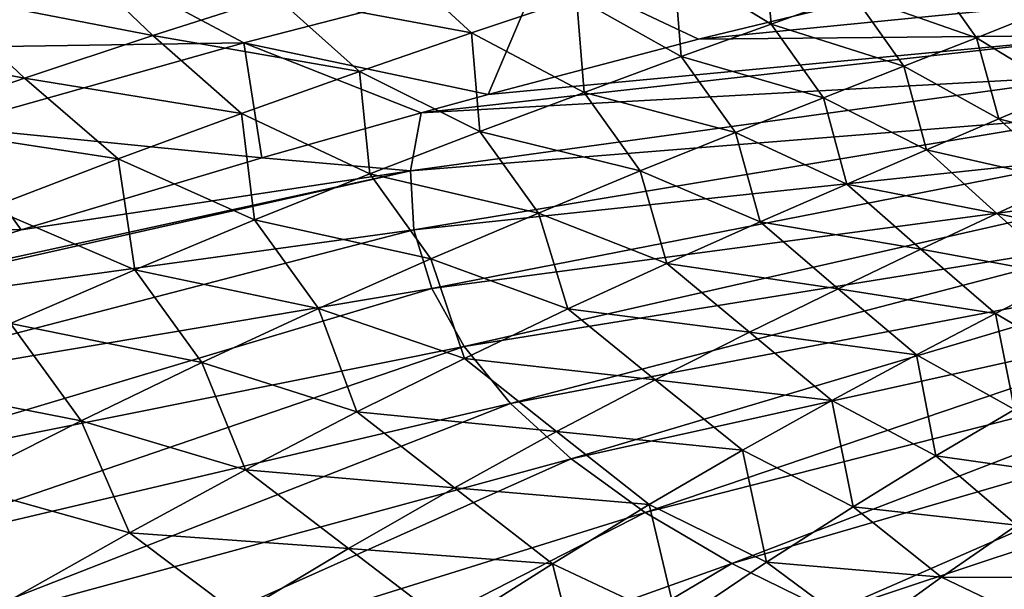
# Model space of a CAD drawing. Header units: metres. Extents: x -106 to 264, y -111 to 81.
# Tile 347 of 549: x 172.36 to 183.39, y 22.18 to 28.55. Entities that reach past the tile are written whole.
import ezdxf

# ---------------------------------------------------------------- set-up
doc = ezdxf.new("R2010")
doc.units = ezdxf.units.M
doc.layers.add('solid_20422013', color=7, linetype='CONTINUOUS')

msp = doc.modelspace()

# ---------------------------------------------------------------- linework, layer by layer
at = {"layer": 'solid_20422013'}
for points in [[(180.772568, 28.500851, 141.622437), (179.685898, 29.16361, 142.180344), (180.689102, 29.495403, 140.357666)], [(181.69191, 28.831675, 139.755264), (180.772568, 28.500851, 141.622437), (180.689102, 29.495403, 140.357666)], [(173.847107, 28.37221, 148.782516), (171.404968, 28.847038, 150.116776), (172.892853, 29.287912, 148.59819)], [(175.221252, 28.815098, 147.192459), (173.847107, 28.37221, 148.782516), (172.892853, 29.287912, 148.59819)], [(168.29306, 28.981691, 195.233002), (169.929169, 28.2159, 199.188889), (173.264694, 29.145468, 198.240494)], [(173.264694, 29.145468, 198.240494), (169.929169, 28.2159, 199.188889), (174.869019, 28.291142, 202.053055)], [(173.264694, 29.145468, 198.240494), (174.869019, 28.291142, 202.053055), (178.2173, 29.157856, 201.015076)], [(178.2173, 29.157856, 201.015076), (174.869019, 28.291142, 202.053055), (177.603104, 27.713709, 205.217224)], [(177.417114, 28.403011, 145.630951), (175.221252, 28.815098, 147.192459), (176.525848, 29.22464, 145.586502)], [(178.593674, 28.800318, 143.930389), (177.417114, 28.403011, 145.630951), (176.525848, 29.22464, 145.586502)], [(178.2173, 29.157856, 201.015076), (177.603104, 27.713709, 205.217224), (179.961304, 28.333452, 204.410172)], [(178.2173, 29.157856, 201.015076), (179.961304, 28.333452, 204.410172), (182.268768, 28.891768, 203.632446)], [(179.766815, 28.137089, 143.419525), (178.593674, 28.800318, 143.930389), (179.685898, 29.16361, 142.180344)], [(180.772568, 28.500851, 141.622437), (179.766815, 28.137089, 143.419525), (179.685898, 29.16361, 142.180344)], [(183.073578, 28.348003, 138.15831), (181.69191, 28.831675, 139.755264), (182.521683, 29.132277, 137.795578)], [(183.796509, 28.635687, 136.06633), (183.073578, 28.348003, 138.15831), (182.521683, 29.132277, 137.795578)], [(172.411331, 27.894672, 150.376511), (169.859467, 28.372707, 151.65657), (171.404968, 28.847038, 150.116776)], [(173.847107, 28.37221, 148.782516), (172.411331, 27.894672, 150.376511), (171.404968, 28.847038, 150.116776)], [(176.163757, 27.970081, 147.301804), (173.847107, 28.37221, 148.782516), (175.221252, 28.815098, 147.192459)], [(177.417114, 28.403011, 145.630951), (176.163757, 27.970081, 147.301804), (175.221252, 28.815098, 147.192459)], [(178.677994, 27.737709, 145.168793), (177.417114, 28.403011, 145.630951), (178.593674, 28.800318, 143.930389)], [(179.766815, 28.137089, 143.419525), (178.677994, 27.737709, 145.168793), (178.593674, 28.800318, 143.930389)], [(184.884842, 28.821051, 204.749023), (182.268768, 28.891768, 203.632446), (179.961304, 28.333452, 204.410172)], [(184.634689, 28.377655, 205.980591), (184.884842, 28.821051, 204.749023), (179.961304, 28.333452, 204.410172)], [(182.26091, 28.029324, 140.146698), (180.772568, 28.500851, 141.622437), (181.69191, 28.831675, 139.755264)], [(183.073578, 28.348003, 138.15831), (182.26091, 28.029324, 140.146698), (181.69191, 28.831675, 139.755264)], [(184.053726, 27.751322, 137.432877), (183.073578, 28.348003, 138.15831), (183.796509, 28.635687, 136.06633)], [(181.360809, 27.676716, 142.054031), (179.766815, 28.137089, 143.419525), (180.772568, 28.500851, 141.622437)], [(182.26091, 28.029324, 140.146698), (181.360809, 27.676716, 142.054031), (180.772568, 28.500851, 141.622437)], [(172.411331, 27.894672, 150.376511), (170.920029, 27.380077, 151.993851), (169.859467, 28.372707, 151.65657)], [(174.842285, 27.500271, 148.961441), (172.411331, 27.894672, 150.376511), (173.847107, 28.37221, 148.782516)], [(176.163757, 27.970081, 147.301804), (174.842285, 27.500271, 148.961441), (173.847107, 28.37221, 148.782516)], [(177.512512, 27.300804, 146.889526), (176.163757, 27.970081, 147.301804), (177.417114, 28.403011, 145.630951)], [(184.634689, 28.377655, 205.980591), (177.603104, 27.713709, 205.217224), (176.853165, 27.509926, 205.465195)], [(184.497665, 27.928629, 207.227814), (184.634689, 28.377655, 205.980591), (176.853165, 27.509926, 205.465195)], [(178.677994, 27.737709, 145.168793), (177.512512, 27.300804, 146.889526), (177.417114, 28.403011, 145.630951)], [(184.634689, 28.377655, 205.980591), (179.961304, 28.333452, 204.410172), (177.603104, 27.713709, 205.217224)], [(183.324615, 27.439741, 139.455902), (182.26091, 28.029324, 140.146698), (183.073578, 28.348003, 138.15831)], [(184.053726, 27.751322, 137.432877), (183.324615, 27.439741, 139.455902), (183.073578, 28.348003, 138.15831)], [(169.929169, 28.2159, 199.188889), (171.536865, 27.354696, 203.038193), (174.869019, 28.291142, 202.053055)], [(174.869019, 28.291142, 202.053055), (171.536865, 27.354696, 203.038193), (175.069992, 27.005953, 206.056778)], [(174.869019, 28.291142, 202.053055), (175.069992, 27.005953, 206.056778), (176.853165, 27.509926, 205.465195)], [(174.869019, 28.291142, 202.053055), (176.853165, 27.509926, 205.465195), (177.603104, 27.713709, 205.217224)], [(180.375641, 27.287237, 143.902863), (178.677994, 27.737709, 145.168793), (179.766815, 28.137089, 143.419525)], [(181.360809, 27.676716, 142.054031), (180.375641, 27.287237, 143.902863), (179.766815, 28.137089, 143.419525)], [(182.513321, 27.093977, 141.400269), (181.360809, 27.676716, 142.054031), (182.26091, 28.029324, 140.146698)], [(183.324615, 27.439741, 139.455902), (182.513321, 27.093977, 141.400269), (182.26091, 28.029324, 140.146698)], [(176.279419, 26.82513, 148.598434), (174.842285, 27.500271, 148.961441), (176.163757, 27.970081, 147.301804)], [(177.512512, 27.300804, 146.889526), (176.279419, 26.82513, 148.598434), (176.163757, 27.970081, 147.301804)], [(184.497665, 27.928629, 207.227814), (176.853165, 27.509926, 205.465195), (176.73378, 26.860861, 207.269745)], [(184.474792, 27.477276, 208.481491), (184.497665, 27.928629, 207.227814), (176.73378, 26.860861, 207.269745)], [(173.461411, 26.992329, 150.628326), (170.920029, 27.380077, 151.993851), (172.411331, 27.894672, 150.376511)], [(174.842285, 27.500271, 148.961441), (173.461411, 26.992329, 150.628326), (172.411331, 27.894672, 150.376511)], [(179.308502, 26.858109, 145.715118), (177.512512, 27.300804, 146.889526), (178.677994, 27.737709, 145.168793)], [(180.375641, 27.287237, 143.902863), (179.308502, 26.858109, 145.715118), (178.677994, 27.737709, 145.168793)], [(184.767181, 27.062868, 137.551315), (183.324615, 27.439741, 139.455902), (184.053726, 27.751322, 137.432877)], [(181.621277, 26.711069, 143.28714), (180.375641, 27.287237, 143.902863), (181.360809, 27.676716, 142.054031)], [(182.513321, 27.093977, 141.400269), (181.621277, 26.711069, 143.28714), (181.360809, 27.676716, 142.054031)], [(174.987869, 26.309469, 150.312149), (173.461411, 26.992329, 150.628326), (174.842285, 27.500271, 148.961441)], [(176.279419, 26.82513, 148.598434), (174.987869, 26.309469, 150.312149), (174.842285, 27.500271, 148.961441)], [(176.73378, 26.860861, 207.269745), (176.853165, 27.509926, 205.465195), (175.069992, 27.005953, 206.056778)], [(184.474792, 27.477276, 208.481491), (176.73378, 26.860861, 207.269745), (176.771042, 26.199968, 209.105453)], [(184.566238, 27.02692, 209.732407), (184.474792, 27.477276, 208.481491), (176.771042, 26.199968, 209.105453)], [(171.536865, 27.354696, 203.038193), (168.229355, 26.344095, 203.989319), (172.371399, 26.198069, 206.936371)], [(173.461411, 26.992329, 150.628326), (172.027557, 26.443998, 152.320511), (170.920029, 27.380077, 151.993851)], [(171.536865, 27.354696, 203.038193), (172.371399, 26.198069, 206.936371), (175.069992, 27.005953, 206.056778)], [(184.073959, 26.740221, 139.604416), (182.513321, 27.093977, 141.400269), (183.324615, 27.439741, 139.455902)], [(184.767181, 27.062868, 137.551315), (184.073959, 26.740221, 139.604416), (183.324615, 27.439741, 139.455902)], [(178.16748, 26.387613, 147.508423), (176.279419, 26.82513, 148.598434), (177.512512, 27.300804, 146.889526)], [(179.308502, 26.858109, 145.715118), (178.16748, 26.387613, 147.508423), (177.512512, 27.300804, 146.889526)], [(180.650146, 26.288097, 145.137527), (179.308502, 26.858109, 145.715118), (180.375641, 27.287237, 143.902863)], [(181.621277, 26.711069, 143.28714), (180.650146, 26.288097, 145.137527), (180.375641, 27.287237, 143.902863)], [(184.566238, 27.02692, 209.732407), (176.771042, 26.199968, 209.105453), (176.971649, 25.542458, 210.931763)], [(184.771317, 26.580879, 210.971329), (184.566238, 27.02692, 209.732407), (176.971649, 25.542458, 210.931763)], [(183.30217, 26.381037, 141.587326), (181.621277, 26.711069, 143.28714), (182.513321, 27.093977, 141.400269)], [(184.073959, 26.740221, 139.604416), (183.30217, 26.381037, 141.587326), (182.513321, 27.093977, 141.400269)], [(173.646042, 25.752277, 152.04715), (172.027557, 26.443998, 152.320511), (173.461411, 26.992329, 150.628326)], [(176.73378, 26.860861, 207.269745), (175.069992, 27.005953, 206.056778), (172.371399, 26.198069, 206.936371)], [(174.987869, 26.309469, 150.312149), (173.646042, 25.752277, 152.04715), (173.461411, 26.992329, 150.628326)], [(176.73378, 26.860861, 207.269745), (169.56546, 25.298515, 207.834396), (169.100967, 25.144606, 207.978943)], [(176.771042, 26.199968, 209.105453), (176.73378, 26.860861, 207.269745), (169.100967, 25.144606, 207.978943)], [(176.73378, 26.860861, 207.269745), (172.371399, 26.198069, 206.936371), (169.56546, 25.298515, 207.834396)], [(176.962662, 25.874462, 149.29866), (174.987869, 26.309469, 150.312149), (176.279419, 26.82513, 148.598434)], [(178.16748, 26.387613, 147.508423), (176.962662, 25.874462, 149.29866), (176.279419, 26.82513, 148.598434)], [(179.60585, 25.82296, 146.96907), (178.16748, 26.387613, 147.508423), (179.308502, 26.858109, 145.715118)], [(180.650146, 26.288097, 145.137527), (179.60585, 25.82296, 146.96907), (179.308502, 26.858109, 145.715118)], [(182.452499, 25.982208, 143.520935), (180.650146, 26.288097, 145.137527), (181.621277, 26.711069, 143.28714)], [(183.30217, 26.381037, 141.587326), (182.452499, 25.982208, 143.520935), (181.621277, 26.711069, 143.28714)], [(184.830368, 26.05447, 139.85997), (183.30217, 26.381037, 141.587326), (184.073959, 26.740221, 139.604416)], [(184.771317, 26.580879, 210.971329), (176.971649, 25.542458, 210.931763), (177.334152, 24.89295, 212.73584)], [(185.088531, 26.142435, 212.189163), (184.771317, 26.580879, 210.971329), (177.334152, 24.89295, 212.73584)], [(173.646042, 25.752277, 152.04715), (172.254959, 25.149712, 153.818954), (172.027557, 26.443998, 152.320511)], [(178.498459, 25.314341, 148.796066), (176.962662, 25.874462, 149.29866), (178.16748, 26.387613, 147.508423)], [(179.60585, 25.82296, 146.96907), (178.498459, 25.314341, 148.796066), (178.16748, 26.387613, 147.508423)], [(184.095795, 25.679699, 141.883286), (182.452499, 25.982208, 143.520935), (183.30217, 26.381037, 141.587326)], [(184.830368, 26.05447, 139.85997), (184.095795, 25.679699, 141.883286), (183.30217, 26.381037, 141.587326)], [(168.229355, 26.344095, 203.989319), (169.56546, 25.298515, 207.834396), (172.371399, 26.198069, 206.936371)], [(175.704132, 25.317371, 151.101746), (173.646042, 25.752277, 152.04715), (174.987869, 26.309469, 150.312149)], [(176.962662, 25.874462, 149.29866), (175.704132, 25.317371, 151.101746), (174.987869, 26.309469, 150.312149)], [(181.526154, 25.540714, 145.42572), (179.60585, 25.82296, 146.96907), (180.650146, 26.288097, 145.137527)], [(182.452499, 25.982208, 143.520935), (181.526154, 25.540714, 145.42572), (180.650146, 26.288097, 145.137527)], [(176.771042, 26.199968, 209.105453), (169.100967, 25.144606, 207.978943), (169.229187, 24.240702, 210.461411)], [(176.971649, 25.542458, 210.931763), (176.771042, 26.199968, 209.105453), (169.229187, 24.240702, 210.461411)], [(185.088531, 26.142435, 212.189163), (177.334152, 24.89295, 212.73584), (177.856018, 24.256012, 214.50499)], [(185.515549, 25.714817, 213.376907), (185.088531, 26.142435, 212.189163), (177.856018, 24.256012, 214.50499)], [(183.286362, 25.262714, 143.865799), (181.526154, 25.540714, 145.42572), (182.452499, 25.982208, 143.520935)], [(184.095795, 25.679699, 141.883286), (183.286362, 25.262714, 143.865799), (182.452499, 25.982208, 143.520935)], [(177.338211, 24.760956, 150.632706), (175.704132, 25.317371, 151.101746), (176.962662, 25.874462, 149.29866)], [(178.498459, 25.314341, 148.796066), (177.338211, 24.760956, 150.632706), (176.962662, 25.874462, 149.29866)], [(180.529984, 25.054516, 147.317932), (178.498459, 25.314341, 148.796066), (179.60585, 25.82296, 146.96907)], [(181.526154, 25.540714, 145.42572), (180.529984, 25.054516, 147.317932), (179.60585, 25.82296, 146.96907)], [(174.398621, 24.714258, 152.933197), (172.254959, 25.149712, 153.818954), (173.646042, 25.752277, 152.04715)], [(175.704132, 25.317371, 151.101746), (174.398621, 24.714258, 152.933197), (173.646042, 25.752277, 152.04715)], [(185.515549, 25.714817, 213.376907), (177.856018, 24.256012, 214.50499), (178.533585, 23.636126, 216.226791)], [(186.049225, 25.301174, 214.525848), (185.515549, 25.714817, 213.376907), (178.533585, 23.636126, 216.226791)], [(184.316498, 24.658123, 143.854752), (183.286362, 25.262714, 143.865799), (184.095795, 25.679699, 141.883286)], [(176.971649, 25.542458, 210.931763), (169.229187, 24.240702, 210.461411), (169.631454, 23.349577, 212.936615)], [(177.334152, 24.89295, 212.73584), (176.971649, 25.542458, 210.931763), (169.631454, 23.349577, 212.936615)], [(182.403229, 24.800432, 145.827347), (180.529984, 25.054516, 147.317932), (181.526154, 25.540714, 145.42572)], [(183.286362, 25.262714, 143.865799), (182.403229, 24.800432, 145.827347), (181.526154, 25.540714, 145.42572)], [(176.134201, 24.16132, 152.493103), (174.398621, 24.714258, 152.933197), (175.704132, 25.317371, 151.101746)], [(177.338211, 24.760956, 150.632706), (176.134201, 24.16132, 152.493103), (175.704132, 25.317371, 151.101746)], [(179.474716, 24.52224, 149.210892), (177.338211, 24.760956, 150.632706), (178.498459, 25.314341, 148.796066)], [(180.529984, 25.054516, 147.317932), (179.474716, 24.52224, 149.210892), (178.498459, 25.314341, 148.796066)], [(186.049225, 25.301174, 214.525848), (178.533585, 23.636126, 216.226791), (179.362076, 23.037643, 217.889145)], [(186.685608, 24.904552, 215.627518), (186.049225, 25.301174, 214.525848), (179.362076, 23.037643, 217.889145)], [(183.499207, 24.188078, 145.860382), (182.403229, 24.800432, 145.827347), (183.286362, 25.262714, 143.865799)], [(184.316498, 24.658123, 143.854752), (183.499207, 24.188078, 145.860382), (183.286362, 25.262714, 143.865799)], [(173.043884, 24.06089, 154.807602), (170.812576, 24.49692, 155.642609), (172.254959, 25.149712, 153.818954)], [(174.398621, 24.714258, 152.933197), (173.043884, 24.06089, 154.807602), (172.254959, 25.149712, 153.818954)], [(181.454697, 24.290932, 147.782486), (179.474716, 24.52224, 149.210892), (180.529984, 25.054516, 147.317932)], [(182.403229, 24.800432, 145.827347), (181.454697, 24.290932, 147.782486), (180.529984, 25.054516, 147.317932)], [(177.334152, 24.89295, 212.73584), (169.631454, 23.349577, 212.936615), (170.258224, 22.47345, 215.370148)], [(177.856018, 24.256012, 214.50499), (177.334152, 24.89295, 212.73584), (170.258224, 22.47345, 215.370148)], [(186.685608, 24.904552, 215.627518), (179.362076, 23.037643, 217.889145), (180.335663, 22.464779, 219.480331)], [(187.420044, 24.527872, 216.673782), (186.685608, 24.904552, 215.627518), (180.335663, 22.464779, 219.480331)], [(174.88591, 23.512243, 154.390488), (173.043884, 24.06089, 154.807602), (174.398621, 24.714258, 152.933197)], [(176.134201, 24.16132, 152.493103), (174.88591, 23.512243, 154.390488), (174.398621, 24.714258, 152.933197)], [(178.371109, 23.94253, 151.11792), (176.134201, 24.16132, 152.493103), (177.338211, 24.760956, 150.632706)], [(179.474716, 24.52224, 149.210892), (178.371109, 23.94253, 151.11792), (177.338211, 24.760956, 150.632706)], [(182.620377, 23.669493, 147.862869), (181.454697, 24.290932, 147.782486), (182.403229, 24.800432, 145.827347)], [(183.499207, 24.188078, 145.860382), (182.620377, 23.669493, 147.862869), (182.403229, 24.800432, 145.827347)], [(173.043884, 24.06089, 154.807602), (171.636124, 23.352671, 156.739334), (170.812576, 24.49692, 155.642609)], [(180.452011, 23.73275, 149.743759), (178.371109, 23.94253, 151.11792), (179.474716, 24.52224, 149.210892)], [(181.454697, 24.290932, 147.782486), (180.452011, 23.73275, 149.743759), (179.474716, 24.52224, 149.210892)], [(187.420044, 24.527872, 216.673782), (180.335663, 22.464779, 219.480331), (181.447525, 21.921556, 220.989197)], [(188.247101, 24.173906, 217.656967), (187.420044, 24.527872, 216.673782), (181.447525, 21.921556, 220.989197)], [(181.691284, 23.100821, 149.873749), (180.452011, 23.73275, 149.743759), (181.454697, 24.290932, 147.782486)], [(182.620377, 23.669493, 147.862869), (181.691284, 23.100821, 149.873749), (181.454697, 24.290932, 147.782486)], [(177.856018, 24.256012, 214.50499), (170.258224, 22.47345, 215.370148), (171.104828, 21.618797, 217.744034)], [(178.533585, 23.636126, 216.226791), (177.856018, 24.256012, 214.50499), (171.104828, 21.618797, 217.744034)], [(177.227631, 23.313717, 153.052155), (174.88591, 23.512243, 154.390488), (176.134201, 24.16132, 152.493103)], [(178.371109, 23.94253, 151.11792), (177.227631, 23.313717, 153.052155), (176.134201, 24.16132, 152.493103)], [(188.247101, 24.173906, 217.656967), (181.447525, 21.921556, 220.989197), (182.689819, 21.411797, 222.405106)], [(184.334488, 23.426371, 146.644241), (182.620377, 23.669493, 147.862869), (183.499207, 24.188078, 145.860382)], [(189.16069, 23.845261, 218.569809), (188.247101, 24.173906, 217.656967), (182.689819, 21.411797, 222.405106)], [(173.587967, 22.809683, 156.337738), (171.636124, 23.352671, 156.739334), (173.043884, 24.06089, 154.807602)], [(174.88591, 23.512243, 154.390488), (173.587967, 22.809683, 156.337738), (173.043884, 24.06089, 154.807602)], [(179.406403, 23.124428, 151.723694), (177.227631, 23.313717, 153.052155), (178.371109, 23.94253, 151.11792)], [(180.452011, 23.73275, 149.743759), (179.406403, 23.124428, 151.723694), (178.371109, 23.94253, 151.11792)], [(189.16069, 23.845261, 218.569809), (182.689819, 21.411797, 222.405106), (184.053818, 20.939083, 223.718109)], [(180.723206, 22.480522, 151.904541), (179.406403, 23.124428, 151.723694), (180.452011, 23.73275, 149.743759)], [(181.691284, 23.100821, 149.873749), (180.723206, 22.480522, 151.904541), (180.452011, 23.73275, 149.743759)], [(178.533585, 23.636126, 216.226791), (171.104828, 21.618797, 217.744034), (172.165039, 20.791937, 220.040726)], [(179.362076, 23.037643, 217.889145), (178.533585, 23.636126, 216.226791), (172.165039, 20.791937, 220.040726)], [(183.527939, 22.894091, 148.648254), (181.691284, 23.100821, 149.873749), (182.620377, 23.669493, 147.862869)], [(184.334488, 23.426371, 146.644241), (183.527939, 22.894091, 148.648254), (182.620377, 23.669493, 147.862869)], [(176.040771, 22.632566, 155.025894), (173.587967, 22.809683, 156.337738), (174.88591, 23.512243, 154.390488)], [(177.227631, 23.313717, 153.052155), (176.040771, 22.632566, 155.025894), (174.88591, 23.512243, 154.390488)], [(173.587967, 22.809683, 156.337738), (172.235001, 22.049589, 158.347702), (171.636124, 23.352671, 156.739334)], [(178.324142, 22.464027, 153.734482), (176.040771, 22.632566, 155.025894), (177.227631, 23.313717, 153.052155)], [(179.406403, 23.124428, 151.723694), (178.324142, 22.464027, 153.734482), (177.227631, 23.313717, 153.052155)], [(179.722015, 21.806684, 153.966522), (178.324142, 22.464027, 153.734482), (179.406403, 23.124428, 151.723694)], [(180.723206, 22.480522, 151.904541), (179.722015, 21.806684, 153.966522), (179.406403, 23.124428, 151.723694)], [(182.680954, 22.312248, 150.665604), (180.723206, 22.480522, 151.904541), (181.691284, 23.100821, 149.873749)], [(183.527939, 22.894091, 148.648254), (182.680954, 22.312248, 150.665604), (181.691284, 23.100821, 149.873749)], [(179.362076, 23.037643, 217.889145), (172.165039, 20.791937, 220.040726), (173.431, 19.998981, 222.243256)], [(180.335663, 22.464779, 219.480331), (179.362076, 23.037643, 217.889145), (173.431, 19.998981, 222.243256)], [(184.722198, 22.305296, 148.898941), (182.680954, 22.312248, 150.665604), (183.527939, 22.894091, 148.648254)], [(174.803207, 21.895342, 157.051208), (172.235001, 22.049589, 158.347702), (173.587967, 22.809683, 156.337738)], [(176.040771, 22.632566, 155.025894), (174.803207, 21.895342, 157.051208), (173.587967, 22.809683, 156.337738)], [(177.19809, 21.748322, 155.787659), (174.803207, 21.895342, 157.051208), (176.040771, 22.632566, 155.025894)], [(178.324142, 22.464027, 153.734482), (177.19809, 21.748322, 155.787659), (176.040771, 22.632566, 155.025894)], [(180.335663, 22.464779, 219.480331), (173.431, 19.998981, 222.243256), (174.893356, 19.245792, 224.335312)], [(181.447525, 21.921556, 220.989197), (180.335663, 22.464779, 219.480331), (174.893356, 19.245792, 224.335312)], [(178.678848, 21.076374, 156.070282), (177.19809, 21.748322, 155.787659), (178.324142, 22.464027, 153.734482)], [(179.722015, 21.806684, 153.966522), (178.678848, 21.076374, 156.070282), (178.324142, 22.464027, 153.734482)], [(181.80365, 21.679306, 152.706192), (179.722015, 21.806684, 153.966522), (180.723206, 22.480522, 151.904541)], [(182.680954, 22.312248, 150.665604), (181.80365, 21.679306, 152.706192), (180.723206, 22.480522, 151.904541)], [(183.948517, 21.71052, 150.964493), (181.80365, 21.679306, 152.706192), (182.680954, 22.312248, 150.665604)], [(184.722198, 22.305296, 148.898941), (183.948517, 21.71052, 150.964493), (182.680954, 22.312248, 150.665604)]]:
    msp.add_3dface(points, dxfattribs=at)

doc.saveas('drawing.dxf')
